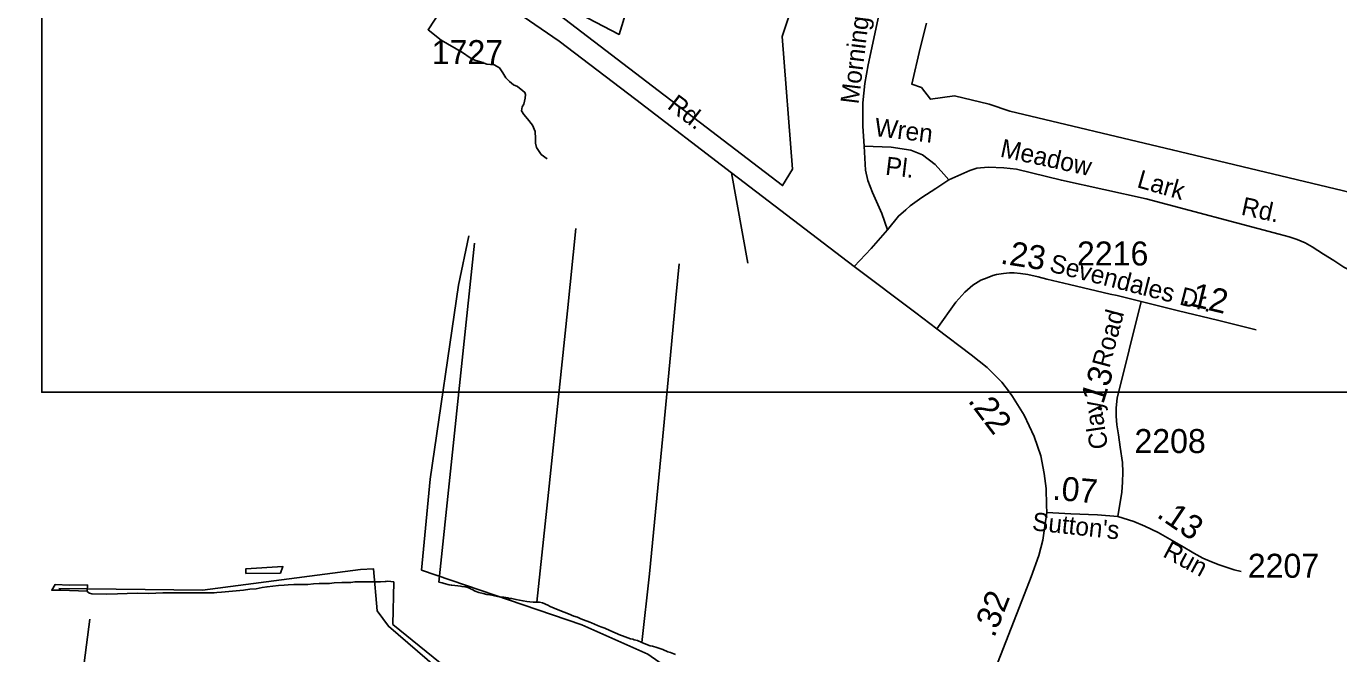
# Model space of a CAD drawing. Extents: x 2206922 to 2357709, y 510027 to 673830.
# Drawn here: x 2328997 to 2335834, y 563025 to 566295 of the extents above; entities that cross this region are included whole.
import ezdxf

# ---------------------------------------------------------------- set-up
doc = ezdxf.new("R2010")
doc.units = 0
for name, color, linetype in [('Exist Boundary Political City Limit New', 7, 'Continuous'), ('Exist Hydrographic Creek Single Shore', 7, 'Continuous'), ('Exist Hydrographic Misc Water Feature', 7, 'Continuous'), ('Exist Road Non-System Type 51', 7, 'Continuous'), ('Exist Road Non-System Type 51 Label', 7, 'Continuous'), ('Exist Road Secondary Mileage Hundredths English Label', 7, 'Continuous'), ('Exist Road Secondary Type 51 Attributed', 7, 'Continuous'), ('Exist Road Secondary Type 51 Label', 7, 'Continuous'), ('Exist Road Secondary Type 51 Number Label', 7, 'Continuous'), ('Map Preparation Boundary City Limit Buffer Line', 7, 'Continuous'), ('Map Preparation Inset Cut Line', 7, 'Continuous')]:
    doc.layers.add(name, color=color, linetype=linetype)

msp = doc.modelspace()

# ---------------------------------------------------------------- linework, layer by layer
at = {"layer": 'Exist Boundary Political City Limit New'}
for points in [[(2333081.2, 566677.7), (2332933.8, 566242.2), (2332987.8, 565551.1), (2332937.2, 565464.8), (2331523.2, 566548.1), (2332084.8, 566253), (2332620.8, 567998.6)], [(2337427.5, 566483.4), (2337355.5, 566256.6), (2336992, 565166.1), (2334966.5, 565651.9), (2334121, 565853.5), (2334013, 565889.5), (2333833.2, 565932.7), (2333707.2, 565914.7), (2333660.5, 565975.9), (2333610, 565993.9), (2333653.2, 566181), (2333685.8, 566310.6)]]:
    msp.add_lwpolyline(points, dxfattribs=at)
at = {"layer": 'Exist Hydrographic Creek Single Shore'}
msp.add_lwpolyline([(2331135.6, 562952.6), (2330883.6, 563168.9), (2330824.6, 563248.5), (2330805.7, 563467.6), (2330738.7, 563464.9), (2329915.6, 563356.2), (2329165.7, 563365.3)], dxfattribs=at)
at = {"layer": 'Exist Hydrographic Misc Water Feature'}
for points in [[(2331860.1, 565240.9), (2331816.8, 564812.7), (2331717.2, 563866.2), (2331657.3, 563293.7)], [(2332544.8, 558920.6), (2332624.7, 559245.4), (2332687.7, 559612.2), (2332698.7, 560137.6), (2332663.7, 560303.6), (2332652.6, 560503.4), (2332658.8, 560805.6), (2332730.7, 560979.1), (2332911.6, 561216.1), (2333002.6, 561308.3), (2333183.7, 561466.7), (2333257.7, 561551.7), (2333389.8, 561760.4), (2333437.8, 561896.9), (2333426.7, 562113.1), (2333401.7, 562194.1), (2333257.7, 562352.4), (2332930.7, 562539.4), (2332234.7, 563023.2), (2331891.7, 563176.8), (2331055.7, 563461.3), (2331100.6, 563935.7), (2331247.6, 564945.9), (2331302.5, 565204)], [(2331331.7, 565165.5), (2331267.9, 564555.1), (2331146.3, 563398.2)], [(2332397.7, 565057), (2332379.9, 564880.9), (2332353.4, 564580.7), (2332313.7, 564158.5), (2332243.3, 563442), (2332203.3, 563083.8)], [(2330140.1, 563443.3), (2330320.3, 563445.4), (2330334.1, 563479.4), (2330139.9, 563467.6), (2330140.1, 563443.3)], [(2329313.7, 563350.7), (2329315.2, 563384.5), (2329221.5, 563383.6), (2329147.7, 563386.6), (2329129.8, 563356.5), (2329177.6, 563357.4), (2329313.7, 563350.7)], [(2329313.7, 563350.7), (2329317.8, 563346.8), (2329325.8, 563340.8), (2329337.9, 563336.9), (2329413.8, 563335.6), (2329472, 563338.3), (2329521.9, 563338.9), (2329574.2, 563341.5), (2329635.9, 563339.9), (2329707.9, 563342.9), (2329747.8, 563343.4), (2329823.7, 563342.1), (2329975.7, 563343.5), (2329989.8, 563343.9), (2330013.4, 563346), (2330051.1, 563350.5), (2330089.5, 563352.8), (2330129.2, 563357.4), (2330161.4, 563361.8), (2330195.1, 563364.1), (2330225.4, 563370.4), (2330251, 563374.7), (2330310.9, 563381.1), (2330341.1, 563383.5), (2330360.9, 563383.7), (2330390.7, 563386.1), (2330418.8, 563386.4), (2330443.2, 563386.8), (2330462.7, 563387.1), (2330492.8, 563389.4), (2330522.5, 563391.5), (2330550.6, 563391.7), (2330576.7, 563392.2), (2330600.9, 563394.3), (2330640.6, 563396.8), (2330672.6, 563397.3), (2330688.4, 563397.3), (2330708.7, 563399.5), (2330730.5, 563399.9), (2330752.6, 563400.2), (2330780.7, 563400.4), (2330828.5, 563401), (2330842.4, 563400.9), (2330866.4, 563401.4), (2330870.1, 563401.2), (2330880.3, 563403.3), (2330910.7, 563399.6), (2330907, 563177.9), (2331217.2, 562925.2)], [(2331146.3, 563398.2), (2331162.7, 563394.5), (2331174.4, 563390.7), (2331200.6, 563384.8), (2331210.5, 563382.9), (2331214.4, 563383.1), (2331244.7, 563379.3), (2331258.5, 563377.6), (2331266.7, 563375.6), (2331280.8, 563373.9), (2331288.4, 563373.9), (2331308.9, 563366), (2331314.6, 563362.3), (2331319, 563360), (2331335.2, 563352.4), (2331355, 563344.5), (2331377, 563338.7), (2331396.7, 563334.9), (2331411, 563333.2), (2331422.9, 563331.4), (2331436.7, 563327.3), (2331460.8, 563321.6), (2331471.1, 563319.7), (2331485.2, 563320), (2331504.9, 563316.2), (2331513.1, 563314.2), (2331526.9, 563312.5), (2331547.2, 563308.7), (2331584.9, 563300.9), (2331605, 563297.1), (2331619.4, 563295.4), (2331637.2, 563293.5), (2331641.1, 563293.7), (2331647, 563293.7), (2331653, 563294), (2331657.3, 563293.7)], [(2331657.3, 563293.7), (2331661.2, 563294), (2331671.2, 563294.1), (2331685.2, 563290), (2331713.3, 563278.4), (2331725.6, 563272.5), (2331747.7, 563262.7), (2331785.4, 563247.3), (2331799.4, 563241.5), (2331821.9, 563233.7), (2331849.6, 563221.8), (2331867.9, 563216.2), (2331886.1, 563208.2), (2331900.1, 563202.5), (2331932.1, 563190.7), (2331940.5, 563187.1), (2331972.5, 563173.3), (2331990.3, 563165.3), (2332010.4, 563157.9), (2332036.4, 563145.9), (2332092.8, 563122.7), (2332102.9, 563118.8), (2332131, 563108.9), (2332144.9, 563103.2), (2332157.4, 563101.3), (2332162.9, 563097.2), (2332181.2, 563093.7), (2332203.3, 563083.8)], [(2332203.3, 563083.8), (2332233.7, 563072), (2332247.6, 563066.3), (2332259.1, 563064.5), (2332281.7, 563058.7), (2332297.7, 563052.6), (2332307.7, 563049.1), (2332313.7, 563047), (2332339.7, 563035.3), (2332353.6, 563031.7), (2332379.5, 563021.7)]]:
    msp.add_lwpolyline(points, dxfattribs=at)
at = {"layer": 'Exist Road Non-System Type 51'}
msp.add_line((2332755.1, 565061.1), (2332670.1, 565531.1), dxfattribs=at)
for points in [[(2333361.4, 565671.2), (2333354.7, 565775.2), (2333354.7, 565897.1), (2333365.8, 565996.7), (2333383.5, 566094.2), (2333438.8, 566353.3), (2333494.2, 566601.3), (2333553.9, 566831.6), (2333624.8, 567068.6), (2333638, 567132.8), (2333660.2, 567232.5), (2333677.9, 567318.9), (2333684.5, 567356.5), (2333673.4, 567423), (2333632.6, 567479.3), (2333551.7, 567570.3), (2333509.2, 567623.8), (2333474.9, 567655.4), (2333430.8, 567663), (2333294.7, 567679.5), (2333128.6, 567695.8)], [(2331271.2, 566554.3), (2331089.7, 566277.4), (2331158.3, 566222.1), (2331270, 566158.6), (2331308.4, 566131), (2331334.4, 566119.2), (2331362.6, 566109.5), (2331396.7, 566097.9), (2331434.7, 566094.3), (2331462.9, 566078.6), (2331479.2, 566052.8), (2331495.4, 566027.1), (2331513.6, 566007.2), (2331535.7, 565989.5), (2331555.8, 565981.7), (2331584.2, 565958.1), (2331594.1, 565950.1), (2331598.3, 565940.2), (2331596.5, 565920.1), (2331588.7, 565890), (2331580.9, 565876.1), (2331577.2, 565854), (2331589.3, 565836), (2331607.7, 565812.4), (2331634, 565780.6), (2331648.3, 565746.8), (2331648.8, 565710.8), (2331649, 565686.8), (2331655.3, 565662.9), (2331679.6, 565627.2), (2331709.9, 565603.7)], [(2333361.4, 565671.2), (2333502.2, 565664.8), (2333604.3, 565650), (2333666.5, 565624.7), (2333731.1, 565575.3), (2333777.6, 565523.9), (2333803.8, 565494.2)], [(2333483.1, 565234.9), (2333454.3, 565319), (2333405.6, 565429.8), (2333381.3, 565491.8), (2333368, 565544.9), (2333361.4, 565671.2)], [(2333803.8, 565494.2), (2333913.2, 565543.2), (2333949.2, 565555.7), (2334007, 565560.4), (2334089.1, 565557.1), (2334155, 565550), (2334389.6, 565492.4), (2334830.4, 565395.2), (2335524.2, 565212.4), (2335576, 565198.3), (2335616.9, 565184.2), (2335659.3, 565166.9), (2335695.5, 565146.4), (2335755.2, 565107.1), (2335808.6, 565074.1), (2335860.4, 565039.5), (2335895, 565022.2), (2335926.4, 565001.8), (2335981.4, 564979.8), (2336019.1, 564959.3)], [(2333483.1, 565234.9), (2333540.6, 565305.7), (2333578.3, 565339), (2333601.4, 565360), (2333662.9, 565402.7), (2333734.4, 565449.4), (2333803.8, 565494.2)], [(2333309.1, 565043), (2333399.1, 565137.9), (2333483.1, 565234.9)], [(2329117.3, 561734.7), (2329129.5, 561832.5), (2329160.9, 562048.1), (2329202.1, 562346), (2329252.9, 562692.4), (2329286.8, 562883.7), (2329328, 563205.8)]]:
    msp.add_lwpolyline(points, dxfattribs=at)
at = {"layer": 'Exist Road Secondary Type 51 Attributed'}
for points in [[(2333740.6, 564718.5), (2333630.3, 564801.9), (2333309.1, 565043), (2332670.1, 565531.1), (2332172.1, 565914.2), (2331773.1, 566217.9), (2331430.9, 566454.2), (2331271.2, 566554.3), (2331165.1, 566633.1), (2331038, 566733.8), (2330816.4, 566911.3), (2330636.7, 567071.3), (2330438.9, 567243.1), (2330157.9, 567508.8), (2329969.7, 567690.4), (2329808.1, 567847.6), (2329613.3, 568038.1), (2329390.6, 568245.2), (2329120, 568512.1), (2329076.9, 568553.7), (2328819, 568802.7), (2328606.2, 569028.1)], [(2333740.6, 564718.5), (2333839.5, 564857.4), (2333886.7, 564910), (2333928, 564946.6), (2333969.3, 564972), (2334002.7, 564984.7), (2334031.3, 564995.8), (2334052, 565002.2), (2334087, 565006.9), (2334118.7, 565010.1), (2334143.5, 565010), (2334175.9, 565007.6), (2334215, 565001.5), (2334268.8, 564988.7), (2334313.4, 564977.1), (2334430.8, 564949.9), (2334643.2, 564899.3), (2334679.1, 564892), (2334804.5, 564860.2)], [(2334683.8, 563741.4), (2334704, 563866.9), (2334707.9, 563920.1), (2334709.2, 563971.6), (2334708, 564022.8), (2334695.8, 564102), (2334686, 564166.6), (2334677.5, 564219), (2334675.1, 564264.1), (2334675.1, 564306.8), (2334680, 564358), (2334804.5, 564860.2)], [(2334804.5, 564860.2), (2335000, 564812.3), (2335203.3, 564763.7), (2335404.9, 564713)], [(2334312.9, 563761), (2334311.8, 563799.8), (2334309.4, 563886.2), (2334299.6, 563965.4), (2334281.4, 564056.7), (2334247.3, 564157.7), (2334195, 564268.5), (2334135.4, 564366), (2334118.7, 564388), (2334078.2, 564441.4), (2334002.7, 564516.9), (2333918.7, 564583.9), (2333740.6, 564718.5)], [(2334183.1, 563302), (2334231.5, 563425.9), (2334271.7, 563538), (2334292.3, 563617.1), (2334303.8, 563689.7), (2334312.9, 563761)], [(2334312.9, 563761), (2334439, 563754.1), (2334576.9, 563749), (2334683.8, 563741.4)], [(2334683.8, 563741.4), (2334767.3, 563715), (2334824.1, 563690.4), (2334894.1, 563656.4), (2335015.1, 563588.4), (2335080.1, 563549.4), (2335126.1, 563522.7), (2335171.1, 563504.5), (2335210.7, 563489.5), (2335253.5, 563474.5), (2335288.9, 563462.8), (2335325.3, 563454.2)], [(2333742.3, 562169.3), (2333988.1, 562802.5), (2334183.1, 563302)]]:
    msp.add_lwpolyline(points, dxfattribs=at)
at = {"layer": 'Map Preparation Boundary City Limit Buffer Line'}
for points in [[(2333081.2, 566677.7), (2332933.8, 566242.2), (2332987.8, 565551.1), (2332937.2, 565464.8), (2331523.2, 566548.1), (2332084.8, 566253), (2332620.8, 567998.6)], [(2337427.5, 566483.4), (2337355.5, 566256.6), (2336992, 565166.1), (2334966.5, 565651.9), (2334121, 565853.5), (2334013, 565889.5), (2333833.2, 565932.7), (2333707.2, 565914.7), (2333660.5, 565975.9), (2333610, 565993.9), (2333653.2, 566181), (2333685.8, 566310.6)]]:
    msp.add_lwpolyline(points, dxfattribs=at)
at = {"layer": 'Map Preparation Inset Cut Line'}
msp.add_line((2337725.8, 564388), (2334118.7, 564388), dxfattribs=at)
msp.add_lwpolyline([(2334118.7, 564388), (2329076.9, 564388), (2329076.9, 567057.4)], dxfattribs=at)

# ---------------------------------------------------------------- texts
at = {"layer": 'Exist Road Non-System Type 51 Label'}
for s, rotation, p in [('Morning', 83.02069, (2333332.1, 565886.6)), ('Wren', 353.13158, (2333412, 565724)), ('Meadow', 347.77265, (2334065.9, 565616.5)), ('Pl.', 353.13158, (2333468.8, 565522.3)), ('Lark', 343.99643, (2334778.1, 565457.6)), ('Rd.', 347.67779, (2335321, 565314.1))]:
    msp.add_text(s, height=95, rotation=rotation, dxfattribs=at).set_placement(p)
at = {"layer": 'Exist Road Secondary Mileage Hundredths English Label'}
for s, rotation, p in [('.23', 351.12544, (2334067.5, 565059.2)), ('.12', 346.55019, (2335013.3, 564849.8)), ('.13', 72.67173, (2334593.2, 564277.7)), ('.22', 307.14974, (2333899, 564343.3)), ('.07', 354.88296, (2334340, 563829)), ('.13', 325.8846, (2334880.3, 563741)), ('.32', 68.67403, (2334039.2, 563105.2))]:
    msp.add_text(s, height=125, rotation=rotation, dxfattribs=at).set_placement(p)
at = {"layer": 'Exist Road Secondary Type 51 Label'}
for s, rotation, p in [('Rd.', 322.72334, (2332330.8, 565871)), ('Sevendales Dr.', 345.75241, (2334321.9, 565018.3)), (' Road', 75.12911, (2334630.3, 564475.9)), ('Clay', 98.57132, (2334632.8, 564098.5)), ("Sutton's", 353.90995, (2334233.7, 563669)), ('Run', 331.73889, (2334912.2, 563534.3))]:
    msp.add_text(s, height=95, rotation=rotation, dxfattribs=at).set_placement(p)
at = {"layer": 'Exist Road Secondary Type 51 Number Label'}
for s, p in [('1727', (2331109, 566098)), ('2216', (2334470.6, 565048.7)), ('2208', (2334769.8, 564071.3)), ('2207', (2335360.4, 563421.4))]:
    msp.add_text(s, height=125, dxfattribs=at).set_placement(p)

doc.saveas('drawing.dxf')
